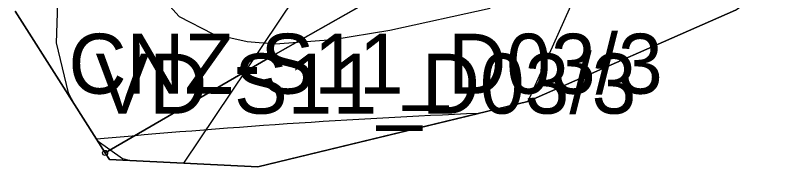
# Model space of a CAD drawing. Extents: x -706130 to -698555, y -971544 to -967260.
# Drawn here: x -706118.1 to -705967.5, y -969520.3 to -969489.9 of the extents above; entities that cross this region are included whole.
import ezdxf

# ---------------------------------------------------------------- set-up
doc = ezdxf.new("R2010")
doc.units = 0
for name, color, linetype in [('Hranice řešeného území', 7, 'Continuous'), ('KN_Hranice obce', 7, 'Continuous'), ('KN_Hranice_katastrální území', 7, 'Continuous'), ('KN_Hranice_parcel', 7, 'Continuous'), ('KN_Polygon parcely', 7, 'Continuous'), ('KN_POZEMKY_10_LESNI POZEMEK', 7, 'Continuous'), ('KN_Značky bodu BP', 7, 'Continuous'), ('Koridor silnicni_D03_silnice I tridy N', 7, 'Continuous'), ('Koridor silnicni_D03_silnice I tridy popis N', 7, 'Continuous'), ('Koridor silnicni_D03_silnice I tridy srafy N', 7, 'Continuous'), ('Plochy přírodní - lesní S', 7, 'Continuous'), ('Povodi vodniho toku S', 7, 'Continuous'), ('Regulační bloky v krajině S', 7, 'Continuous'), ('Trasy turistické S', 7, 'Continuous'), ('USES_BK_nadregionalni S', 7, 'Continuous'), ('USES_ŠRAFY S', 7, 'Continuous'), ('VPS dopravni infrastruktury_obrys N', 7, 'Continuous'), ('VPS dopravni infrastruktury_plochy N', 7, 'Continuous'), ('VPS VPO popis', 7, 'Continuous'), ('VÝŠKOPIS_vrstevnice hlavní', 7, 'Continuous'), ('Zábory hodnocené - koridory', 7, 'Continuous')]:
    doc.layers.add(name, color=color, linetype=linetype)

msp = doc.modelspace()

# ---------------------------------------------------------------- linework, layer by layer
at = {"layer": 'Hranice řešeného území'}
msp.add_lwpolyline([(-705974.37, -969488.98), (-706015.8, -969507.23), (-706069.72, -969520.33), (-706099.33, -969518.86), (-706100.18, -969517.53), (-706108.51, -969504.38), (-706118.14, -969489.19)], dxfattribs=at)
at = {"layer": 'KN_Hranice obce'}
msp.add_lwpolyline([(-706118.14, -969489.19), (-706108.51, -969504.38), (-706100.18, -969517.53), (-706099.33, -969518.86), (-706069.72, -969520.33), (-706015.8, -969507.23), (-705974.37, -969488.98)], dxfattribs=at)
at = {"layer": 'KN_Hranice_katastrální území'}
msp.add_lwpolyline([(-706118.14, -969489.19), (-706108.51, -969504.38), (-706100.18, -969517.53), (-706099.33, -969518.86), (-706069.72, -969520.33), (-706015.8, -969507.23), (-705974.37, -969488.98)], dxfattribs=at)
at = {"layer": 'KN_Hranice_parcel'}
for p, q in [((-706118.14, -969489.19), (-706108.51, -969504.38)), ((-706015.8, -969507.23), (-705974.37, -969488.98)), ((-706108.51, -969504.38), (-706100.18, -969517.53)), ((-706100.18, -969517.53), (-706099.33, -969518.86))]:
    msp.add_line(p, q, dxfattribs=at)
for points in [[(-706100.18, -969517.53), (-706067.68, -969498.62), (-705993.02, -969456.21), (-705938.93, -969424.87), (-705898.22, -969401.63), (-705863.11, -969381.74), (-705809.98, -969351.48)], [(-706099.33, -969518.86), (-706069.72, -969520.33), (-706015.8, -969507.23)]]:
    msp.add_lwpolyline(points, dxfattribs=at)
at = {"layer": 'KN_Polygon parcely'}
msp.add_lwpolyline([(-705961.67, -969479.94), (-705926.27, -969466.08), (-705874.43, -969436.16), (-705853.96, -969415.52), (-705839.77, -969393.12), (-705821.02, -969365.55), (-705815.61, -969358.41), (-705809.98, -969351.48), (-705863.11, -969381.74), (-705898.22, -969401.63), (-705938.93, -969424.87), (-705993.02, -969456.21), (-706067.68, -969498.62), (-706100.18, -969517.53), (-706099.33, -969518.86), (-706069.72, -969520.33), (-706015.8, -969507.23), (-705974.37, -969488.98)], close=True, dxfattribs=at)
msp.add_lwpolyline([(-706118.14, -969489.19), (-706108.51, -969504.38), (-706100.18, -969517.53), (-706067.68, -969498.62), (-705993.02, -969456.21)], dxfattribs=at)
at = {"layer": 'KN_POZEMKY_10_LESNI POZEMEK'}
for p, q in [((-705993.02, -969456.21), (-706067.68, -969498.62)), ((-706067.68, -969498.62), (-705993.02, -969456.21)), ((-706108.51, -969504.38), (-706118.14, -969489.19)), ((-705974.37, -969488.98), (-706015.8, -969507.23)), ((-706067.68, -969498.62), (-706100.18, -969517.53)), ((-706100.18, -969517.53), (-706067.68, -969498.62)), ((-706100.18, -969517.53), (-706108.51, -969504.38)), ((-706015.8, -969507.23), (-706069.72, -969520.33)), ((-706099.33, -969518.86), (-706100.18, -969517.53)), ((-706069.72, -969520.33), (-706099.33, -969518.86))]:
    msp.add_line(p, q, dxfattribs=at)
at = {"layer": 'KN_Značky bodu BP'}
for radius in [0.5, 0.0303]:
    msp.add_circle((-706100.18, -969517.53), radius, dxfattribs=at)
at = {"layer": 'Koridor silnicni_D03_silnice I tridy N'}
msp.add_lwpolyline([(-706101.91, -969514.79), (-706100.18, -969517.53), (-706099.33, -969518.86), (-706069.72, -969520.33), (-706025.65, -969509.62)], dxfattribs=at)
msp.add_arc((-705959.04, -971058.19), 1550, 92.4632, 95.28891, dxfattribs=at)
at = {"layer": 'Koridor silnicni_D03_silnice I tridy srafy N'}
msp.add_lwpolyline([(-706101.91, -969514.79), (-706100.18, -969517.53), (-706099.33, -969518.86), (-706069.72, -969520.33), (-706025.65, -969509.62)], dxfattribs=at)
msp.add_arc((-705959.04, -971058.19), 1550, 92.4632, 95.28891, dxfattribs=at)
at = {"layer": 'Plochy přírodní - lesní S'}
for p, q in [((-706118.14, -969489.19), (-706108.51, -969504.38)), ((-706015.8, -969507.23), (-705974.37, -969488.98)), ((-706108.51, -969504.38), (-706100.18, -969517.53)), ((-706069.72, -969520.33), (-706015.8, -969507.23)), ((-706100.18, -969517.53), (-706099.33, -969518.86)), ((-706099.33, -969518.86), (-706069.72, -969520.33))]:
    msp.add_line(p, q, dxfattribs=at)
at = {"layer": 'Povodi vodniho toku S'}
msp.add_lwpolyline([(-706118.14, -969489.19), (-706108.51, -969504.38), (-706100.18, -969517.53), (-706099.33, -969518.86), (-706069.72, -969520.33), (-706015.8, -969507.23), (-705974.37, -969488.98)], dxfattribs=at)
at = {"layer": 'Regulační bloky v krajině S'}
for p, q in [((-706118.14, -969489.19), (-706108.51, -969504.38)), ((-706015.8, -969507.23), (-705974.37, -969488.98)), ((-706108.51, -969504.38), (-706100.18, -969517.53)), ((-706069.72, -969520.33), (-706015.8, -969507.23)), ((-706100.18, -969517.53), (-706099.33, -969518.86)), ((-706099.33, -969518.86), (-706069.72, -969520.33))]:
    msp.add_line(p, q, dxfattribs=at)
at = {"layer": 'Trasy turistické S'}
msp.add_lwpolyline([(-705505.41, -968833.86), (-705520.26, -968868.98), (-705542.95, -968920.8), (-705563.94, -968967.94), (-705584.96, -969005.09), (-705590.72, -969037.61), (-705660.23, -969146.79), (-705683.33, -969183.03), (-705713.22, -969229.33), (-705767.94, -969298.65), (-705809.98, -969351.48), (-705917.95, -969393.87), (-705945.07, -969405.56), (-705979.64, -969422.9), (-706049.74, -969467.57), (-706084.53, -969519.6)], dxfattribs=at)
at = {"layer": 'USES_BK_nadregionalni S'}
msp.add_lwpolyline([(-706015.8, -969507.23), (-706015.8, -969507.23), (-705974.37, -969488.98), (-705961.67, -969479.94), (-705926.27, -969466.08), (-705874.43, -969436.16), (-705853.96, -969415.52), (-705839.77, -969393.12), (-705821.02, -969365.55), (-705809.98, -969351.48), (-705794.8, -969332.22), (-705780.39, -969314.21), (-705813.34, -969298.38), (-705827.49, -969306.65), (-705836.7, -969320.76), (-705841.42, -969326.75), (-705853.33, -969341.93), (-705873.21, -969371.16), (-705885.42, -969390.44), (-705894.34, -969399.43), (-705938.93, -969424.87), (-705993.02, -969456.21), (-705993.02, -969456.21)], close=True, dxfattribs=at)
at = {"layer": 'USES_ŠRAFY S'}
msp.add_lwpolyline([(-706015.8, -969507.23), (-706015.8, -969507.23), (-705974.37, -969488.98), (-705961.67, -969479.94), (-705926.27, -969466.08), (-705874.43, -969436.16), (-705853.96, -969415.52), (-705839.77, -969393.12), (-705821.02, -969365.55), (-705809.98, -969351.48), (-705794.8, -969332.22), (-705780.39, -969314.21), (-705813.34, -969298.38), (-705827.49, -969306.65), (-705836.7, -969320.76), (-705841.42, -969326.75), (-705853.33, -969341.93), (-705873.21, -969371.16), (-705885.42, -969390.44), (-705894.34, -969399.43), (-705938.93, -969424.87), (-705993.02, -969456.21), (-705993.02, -969456.21)], close=True, dxfattribs=at)
at = {"layer": 'VPS dopravni infrastruktury_obrys N'}
for p, q in [((-706069.72, -969520.33), (-706025.65, -969509.62)), ((-706099.33, -969518.86), (-706069.72, -969520.33))]:
    msp.add_line(p, q, dxfattribs=at)
msp.add_lwpolyline([(-706101.91, -969514.79), (-706100.18, -969517.53), (-706099.33, -969518.86)], dxfattribs=at)
msp.add_arc((-705959.04, -971058.19), 1550, 92.4632, 95.28891, dxfattribs=at)
at = {"layer": 'VPS dopravni infrastruktury_plochy N'}
msp.add_lwpolyline([(-706101.91, -969514.79), (-706100.18, -969517.53), (-706099.33, -969518.86), (-706069.72, -969520.33), (-706025.65, -969509.62)], dxfattribs=at)
msp.add_arc((-705959.04, -971058.19), 1550, 92.4632, 95.28891, dxfattribs=at)
at = {"layer": 'VÝŠKOPIS_vrstevnice hlavní'}
for points in [[(-706112.6, -969380.17), (-706111.51, -969382.25), (-706100.53, -969394.67), (-706098.96, -969397.66), (-706098.82, -969403.94), (-706102.1, -969415.35), (-706105.09, -969429.05), (-706108.66, -969457.58), (-706109.94, -969495.53), (-706107.52, -969505.52), (-706106.34, -969507.8)], [(-706090.97, -969483.98), (-706085.41, -969490.26), (-706078.7, -969493.68), (-706071.85, -969495.25), (-706066.15, -969495.68), (-706054.73, -969494.82), (-706043.32, -969492.97), (-706023.34, -969488.54)], [(-706101.76, -969515.03), (-706096.68, -969518.65), (-706095.15, -969519.07)]]:
    msp.add_lwpolyline(points, dxfattribs=at)
at = {"layer": 'Zábory hodnocené - koridory'}
msp.add_lwpolyline([(-706101.91, -969514.79), (-706100.18, -969517.53), (-706099.33, -969518.86), (-706069.72, -969520.33), (-706025.65, -969509.62)], dxfattribs=at)
msp.add_arc((-705959.04, -971058.19), 1550, 92.4632, 95.28891, dxfattribs=at)

# ---------------------------------------------------------------- texts
at = {"layer": 'Koridor silnicni_D03_silnice I tridy popis N'}
msp.add_text('CNZ-S11_D03/3', height=12, dxfattribs=at).set_placement((-706107.49, -969505.68))
at = {"layer": 'VPS VPO popis'}
msp.add_text('VD-S11_D03/3', height=12, dxfattribs=at).set_placement((-706102.07, -969509.67))

doc.saveas('drawing.dxf')
